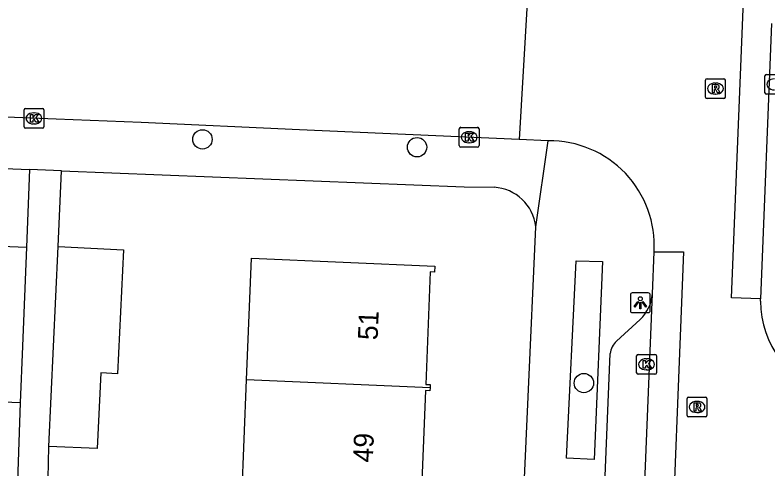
# Model space of a CAD drawing. Extents: x 160732 to 162105, y 387428 to 388479.
# Drawn here: x 161744.46 to 161782.5, y 387917.89 to 387940.83 of the extents above; entities that cross this region are included whole.
import ezdxf

# ---------------------------------------------------------------- set-up
doc = ezdxf.new("R2010")
doc.units = 0
for name, color, linetype in [('IMGEO_Boom', 7, 'Continuous'), ('IMGEO_Kolk', 7, 'Continuous'), ('IMGEO_Lichtpunt', 7, 'Continuous'), ('IMGEO_Pand', 7, 'Continuous'), ('IMGEO_Pand_nummerreeks', 7, 'Continuous'), ('IMGEO_Rijbaan_lokaal_gesloten', 7, 'Continuous'), ('IMGEO_Rijbaan_lokaal_open', 7, 'Continuous'), ('IMGEO_Rioolput', 7, 'Continuous'), ('IMGEO_Voetpad_open', 7, 'Continuous')]:
    doc.layers.add(name, color=color, linetype=linetype)

msp = doc.modelspace()

# ---------------------------------------------------------------- linework, layer by layer
at = {"layer": 'IMGEO_Boom'}
for centre in [(161753.932, 387934.548), (161764.775, 387934.151), (161773.204, 387922.228)]:
    msp.add_circle(centre, 0.489, dxfattribs=at)
at = {"layer": 'IMGEO_Kolk'}
for p, q in [((161782.35, 387936.899), (161782.35, 387937.751)), ((161782.425, 387937.825), (161783.277, 387937.825)), ((161783.277, 387936.825), (161782.425, 387936.825)), ((161744.917, 387935.183), (161744.917, 387936.035)), ((161744.992, 387936.109), (161745.844, 387936.109)), ((161745.405, 387935.889), (161745.43, 387935.889)), ((161745.918, 387936.035), (161745.918, 387935.183)), ((161745.844, 387935.109), (161744.992, 387935.109)), ((161745.428, 387935.329), (161745.403, 387935.329)), ((161766.905, 387934.229), (161766.905, 387935.081)), ((161766.98, 387935.155), (161767.832, 387935.155)), ((161767.906, 387935.081), (161767.906, 387934.229)), ((161767.393, 387934.935), (161767.418, 387934.935)), ((161767.416, 387934.375), (161767.391, 387934.375)), ((161767.832, 387934.155), (161766.98, 387934.155)), ((161775.945, 387923.676), (161776.797, 387923.676)), ((161775.87, 387922.75), (161775.87, 387923.602)), ((161776.358, 387923.456), (161776.383, 387923.456)), ((161776.871, 387923.602), (161776.871, 387922.75)), ((161776.381, 387922.896), (161776.356, 387922.896)), ((161776.797, 387922.676), (161775.945, 387922.676))]:
    msp.add_line(p, q, dxfattribs=at)
for points in [[(161782.35, 387936.899), (161782.35, 387937.751)], [(161782.425, 387937.825), (161783.277, 387937.825)], [(161783.277, 387936.825), (161782.425, 387936.825)], [(161744.917, 387935.183), (161744.917, 387936.035)], [(161744.992, 387936.109), (161745.844, 387936.109)], [(161745.238, 387935.809), (161745.361, 387935.809), (161745.361, 387935.658), (161745.491, 387935.809), (161745.655, 387935.809), (161745.509, 387935.658), (161745.662, 387935.409), (161745.51, 387935.409), (161745.425, 387935.573), (161745.361, 387935.506), (161745.361, 387935.409), (161745.238, 387935.409), (161745.238, 387935.809)], [(161745.918, 387936.035), (161745.918, 387935.183)], [(161745.844, 387935.109), (161744.992, 387935.109)], [(161766.905, 387934.229), (161766.905, 387935.081)], [(161766.98, 387935.155), (161767.832, 387935.155)], [(161767.906, 387935.081), (161767.906, 387934.229)], [(161767.226, 387934.855), (161767.349, 387934.855), (161767.349, 387934.704), (161767.479, 387934.855), (161767.643, 387934.855), (161767.497, 387934.704), (161767.65, 387934.455), (161767.498, 387934.455), (161767.413, 387934.619), (161767.349, 387934.552), (161767.349, 387934.455), (161767.226, 387934.455), (161767.226, 387934.855)], [(161767.832, 387934.155), (161766.98, 387934.155)], [(161775.945, 387923.676), (161776.797, 387923.676)], [(161775.87, 387922.75), (161775.87, 387923.602)], [(161776.191, 387923.376), (161776.314, 387923.376), (161776.314, 387923.225), (161776.444, 387923.376), (161776.608, 387923.376), (161776.462, 387923.225), (161776.615, 387922.976), (161776.463, 387922.976), (161776.378, 387923.14), (161776.314, 387923.073), (161776.314, 387922.976), (161776.191, 387922.976), (161776.191, 387923.376)], [(161776.871, 387923.602), (161776.871, 387922.75)], [(161776.797, 387922.676), (161775.945, 387922.676)]]:
    msp.add_lwpolyline(points, dxfattribs=at)
for centre, start, end in [((161782.427, 387937.749), 91.552, 178.448), ((161782.427, 387937.749), 91.552, 178.448), ((161782.427, 387936.901), 181.552, 268.448), ((161782.427, 387936.901), 181.552, 268.448), ((161744.994, 387936.033), 91.552, 178.448), ((161744.994, 387936.033), 91.552, 178.448), ((161745.842, 387936.033), 1.552, 88.448), ((161745.842, 387936.033), 1.552, 88.448), ((161744.994, 387935.185), 181.552, 268.448), ((161744.994, 387935.185), 181.552, 268.448), ((161745.842, 387935.185), 271.552, 358.448), ((161745.842, 387935.185), 271.552, 358.448), ((161766.982, 387935.079), 91.552, 178.448), ((161766.982, 387935.079), 91.552, 178.448), ((161767.83, 387935.079), 1.552, 88.448), ((161767.83, 387935.079), 1.552, 88.448), ((161766.982, 387934.231), 181.552, 268.448), ((161766.982, 387934.231), 181.552, 268.448), ((161767.83, 387934.231), 271.552, 358.448), ((161767.83, 387934.231), 271.552, 358.448), ((161775.947, 387923.6), 91.552, 178.448), ((161775.947, 387923.6), 91.552, 178.448), ((161776.795, 387923.6), 1.552, 88.448), ((161776.795, 387923.6), 1.552, 88.448), ((161775.947, 387922.752), 181.552, 268.448), ((161775.947, 387922.752), 181.552, 268.448), ((161776.795, 387922.752), 271.552, 358.448), ((161776.795, 387922.752), 271.552, 358.448)]:
    msp.add_arc(centre, 0.0765, start, end, dxfattribs=at)
for centre, major_axis, ratio, start_param, end_param in [((161782.837, 387937.325), (-0.387, 0.002), 0.722429, 4.712389, 7.853982), ((161745.404, 387935.609), (-0.387, 0.002), 0.722429, 4.712389, 7.853982), ((161745.429, 387935.609), (-0.39, 0.002), 0.717154, 1.570796, 4.712389), ((161767.392, 387934.655), (-0.387, 0.002), 0.722429, 4.712389, 7.853982), ((161767.417, 387934.655), (-0.39, 0.002), 0.717154, 1.570796, 4.712389), ((161776.357, 387923.176), (-0.387, 0.002), 0.722429, 4.712389, 7.853982), ((161776.382, 387923.176), (-0.39, 0.002), 0.717154, 1.570796, 4.712389)]:
    msp.add_ellipse(centre, major_axis=major_axis, ratio=ratio, start_param=start_param, end_param=end_param, dxfattribs=at)
at = {"layer": 'IMGEO_Lichtpunt'}
for p, q in [((161775.557, 387926.692), (161775.557, 387925.885)), ((161775.557, 387926.692), (161775.557, 387925.885)), ((161776.459, 387926.787), (161775.651, 387926.787)), ((161776.459, 387926.787), (161775.651, 387926.787)), ((161776.553, 387925.885), (161776.553, 387926.692)), ((161776.553, 387925.885), (161776.553, 387926.692)), ((161775.651, 387925.791), (161776.459, 387925.791)), ((161775.651, 387925.791), (161776.459, 387925.791))]:
    msp.add_line(p, q, dxfattribs=at)
for points in [[(161775.931, 387926.356), (161775.97, 387926.328), (161775.782, 387926.066), (161775.744, 387926.093), (161775.931, 387926.356)], [(161776.033, 387926.308), (161776.08, 387926.308), (161776.08, 387925.986), (161776.033, 387925.986), (161776.033, 387926.308)], [(161776.143, 387926.328), (161776.181, 387926.355), (161776.368, 387926.093), (161776.329, 387926.065), (161776.143, 387926.328)]]:
    msp.add_lwpolyline(points, dxfattribs=at)
msp.add_circle((161776.056, 387926.49), 0.0994, dxfattribs=at)
for centre, start, end in [((161775.651, 387926.692), 90, 180), ((161775.651, 387926.692), 90, 180), ((161776.459, 387926.692), 0, 90), ((161776.459, 387926.692), 0, 90), ((161775.651, 387925.885), 180, 270), ((161775.651, 387925.885), 180, 270), ((161776.459, 387925.885), 270, 0), ((161776.459, 387925.885), 270, 360)]:
    msp.add_arc(centre, 0.0946, start, end, dxfattribs=at)
at = {"layer": 'IMGEO_Pand'}
for points in [[(161738.715, 387929.344), (161745.04, 387929.092)], [(161745.04, 387929.092), (161744.84, 387924.096), (161744.726, 387921.231)], [(161746.648, 387929.129), (161749.948, 387928.971), (161749.647, 387922.698), (161748.796, 387922.739), (161748.613, 387918.913), (161746.164, 387919.03)], [(161746.164, 387919.03), (161746.648, 387929.129)], [(161756.156, 387922.385), (161756.404, 387928.534), (161765.669, 387928.145), (161765.657, 387927.836), (161765.438, 387927.845), (161765.218, 387922.157), (161765.437, 387922.148), (161765.431, 387921.994)], [(161755.915, 387916.387), (161756.156, 387922.385)], [(161765.431, 387921.994), (161756.156, 387922.385)], [(161765.431, 387921.994), (161765.424, 387921.839), (161765.205, 387921.848), (161764.971, 387916.004)], [(161744.726, 387921.231), (161738.401, 387921.483)]]:
    msp.add_lwpolyline(points, dxfattribs=at)
at = {"layer": 'IMGEO_Rijbaan_lokaal_gesloten'}
for points in [[(161782.134, 387926.487), (161780.669, 387926.538), (161782.239, 387965.763), (161783.394, 387993.619), (161784.876, 387993.59)], [(161770.346, 387941.451), (161769.932, 387934.544)], [(161782.682, 387940.407), (161782.134, 387926.487)], [(161771.407, 387934.48), (161769.932, 387934.544)], [(161776.671, 387926.742), (161776.753, 387928.862)], [(161776.753, 387928.862), (161778.235, 387928.863), (161777.512, 387910.525)], [(161776.015, 387910.574), (161776.671, 387926.742)], [(161782.129, 387926.362), (161782.134, 387926.487)]]:
    msp.add_lwpolyline(points, dxfattribs=at)
for centre, radius, start, end in [((161771.456, 387929.174), 5.306, 356.6253, 90.5324), ((161786.863, 387926.341), 4.734, 179.743, 256.1991)]:
    msp.add_arc(centre, radius, start, end, dxfattribs=at)
at = {"layer": 'IMGEO_Rijbaan_lokaal_open'}
msp.add_lwpolyline([(161769.932, 387934.544), (161758.84, 387935.03), (161750.827, 387935.395), (161746.548, 387935.565), (161735.567, 387936.001)], dxfattribs=at)
at = {"layer": 'IMGEO_Rioolput'}
for p, q in [((161779.35, 387936.687), (161779.35, 387937.539)), ((161779.425, 387937.613), (161780.277, 387937.613)), ((161779.838, 387937.393), (161779.863, 387937.393)), ((161780.351, 387937.539), (161780.351, 387936.687)), ((161780.277, 387936.613), (161779.425, 387936.613)), ((161779.861, 387936.833), (161779.836, 387936.833)), ((161778.42, 387920.593), (161778.42, 387921.445)), ((161778.495, 387921.519), (161779.347, 387921.519)), ((161779.421, 387921.445), (161779.421, 387920.593)), ((161778.908, 387921.299), (161778.933, 387921.299)), ((161778.931, 387920.739), (161778.906, 387920.739)), ((161779.347, 387920.519), (161778.495, 387920.519))]:
    msp.add_line(p, q, dxfattribs=at)
for points in [[(161779.35, 387936.687), (161779.35, 387937.539)], [(161779.425, 387937.613), (161780.277, 387937.613)], [(161780.351, 387937.539), (161780.351, 387936.687)], [(161779.939, 387937.311), (161779.687, 387937.313), (161779.687, 387936.913)], [(161779.687, 387936.913), (161779.811, 387936.913), (161779.811, 387937.075), (161779.822, 387937.075)], [(161779.865, 387937.232), (161779.811, 387937.232), (161779.811, 387937.151)], [(161779.811, 387937.151), (161779.863, 387937.151)], [(161779.869, 387937.046), (161779.94, 387936.913), (161780.08, 387936.913), (161780.015, 387937.039)], [(161780.277, 387936.613), (161779.425, 387936.613)], [(161778.42, 387920.593), (161778.42, 387921.445)], [(161778.495, 387921.519), (161779.347, 387921.519)], [(161779.421, 387921.445), (161779.421, 387920.593)], [(161779.009, 387921.217), (161778.757, 387921.219), (161778.757, 387920.819)], [(161778.757, 387920.819), (161778.881, 387920.819), (161778.881, 387920.981), (161778.892, 387920.981)], [(161778.935, 387921.138), (161778.881, 387921.138), (161778.881, 387921.057)], [(161778.881, 387921.057), (161778.933, 387921.057)], [(161778.939, 387920.952), (161779.01, 387920.819), (161779.15, 387920.819), (161779.085, 387920.945)], [(161779.347, 387920.519), (161778.495, 387920.519)]]:
    msp.add_lwpolyline(points, dxfattribs=at)
for centre, radius, start, end in [((161779.427, 387937.537), 0.0765, 91.552, 178.448), ((161779.427, 387937.537), 0.0765, 91.552, 178.448), ((161780.275, 387937.537), 0.0765, 1.552, 88.448), ((161780.275, 387937.537), 0.0765, 1.552, 88.448), ((161779.821, 387937.022), 0.0533, 26.0293, 88.6989), ((161779.847, 387937.34), 0.19, 274.7715, 282.9687), ((161779.871, 387937.136), 0.0964, 77.0061, 93.1865), ((161779.885, 387937.193), 0.0378, 276.6634, 79.6772), ((161779.938, 387937.201), 0.109, 350.3612, 89.416), ((161779.936, 387937.201), 0.112, 277.5842, 350.9817), ((161779.92, 387936.986), 0.108, 29.5134, 73.7905), ((161779.427, 387936.689), 0.0765, 181.552, 268.448), ((161779.427, 387936.689), 0.0765, 181.552, 268.448), ((161780.275, 387936.689), 0.0765, 271.552, 358.448), ((161780.275, 387936.689), 0.0765, 271.552, 358.448), ((161778.497, 387921.443), 0.0765, 91.552, 178.448), ((161778.497, 387921.443), 0.0765, 91.552, 178.448), ((161779.345, 387921.443), 0.0765, 1.552, 88.448), ((161779.345, 387921.443), 0.0765, 1.552, 88.448), ((161778.891, 387920.928), 0.0533, 26.0293, 88.6989), ((161778.917, 387921.246), 0.19, 274.7715, 282.9687), ((161778.941, 387921.042), 0.0964, 77.0061, 93.1865), ((161778.955, 387921.099), 0.0378, 276.6634, 79.6772), ((161779.008, 387921.107), 0.109, 350.3612, 89.416), ((161779.006, 387921.107), 0.112, 277.5842, 350.9817), ((161778.99, 387920.892), 0.108, 29.5134, 73.7905), ((161778.497, 387920.595), 0.0765, 181.552, 268.448), ((161778.497, 387920.595), 0.0765, 181.552, 268.448), ((161779.345, 387920.595), 0.0765, 271.552, 358.448), ((161779.345, 387920.595), 0.0765, 271.552, 358.448)]:
    msp.add_arc(centre, radius, start, end, dxfattribs=at)
for centre, major_axis, ratio, start_param, end_param in [((161779.837, 387937.113), (-0.387, 0.002), 0.722429, 4.712389, 7.853982), ((161779.862, 387937.113), (-0.39, 0.002), 0.717154, 1.570796, 4.712389), ((161778.907, 387921.019), (-0.387, 0.002), 0.722429, 4.712389, 7.853982), ((161778.932, 387921.019), (-0.39, 0.002), 0.717154, 1.570796, 4.712389)]:
    msp.add_ellipse(centre, major_axis=major_axis, ratio=ratio, start_param=start_param, end_param=end_param, dxfattribs=at)
at = {"layer": 'IMGEO_Voetpad_open'}
for points in [[(161709.473, 387934.459), (161745.198, 387933.027)], [(161770.777, 387930.132), (161771.407, 387934.48)], [(161745.198, 387933.027), (161745.04, 387929.092)], [(161746.802, 387932.963), (161745.198, 387933.027)], [(161746.648, 387929.129), (161746.802, 387932.963)], [(161746.802, 387932.963), (161767.151, 387932.147), (161768.665, 387932.127)], [(161768.687, 387881.34), (161769.618, 387904.338), (161770.777, 387930.132)], [(161772.813, 387928.413), (161774.152, 387928.371), (161773.72, 387918.361), (161772.318, 387918.431), (161772.813, 387928.413)], [(161774.845, 387924.344), (161776.052, 387925.435)], [(161773.184, 387890.704), (161774.535, 387923.716)], [(161744.726, 387921.231), (161744.303, 387908.812), (161743.985, 387908.823)], [(161746.115, 387916.604), (161746.164, 387919.03)]]:
    msp.add_lwpolyline(points, dxfattribs=at)
for centre, radius, start, end in [((161768.524, 387929.862), 2.269, 6.8243, 86.4393), ((161774.535, 387926.953), 2.146, 314.9686, 354.3466), ((161775.527, 387923.617), 0.997, 133.1693, 174.286)]:
    msp.add_arc(centre, radius, start, end, dxfattribs=at)

# ---------------------------------------------------------------- texts
at = {"layer": 'IMGEO_Pand_nummerreeks'}
for s, rotation, p in [('51', 87.7833, (161762.782, 387924.386)), ('49', 87.7001, (161762.536, 387918.201))]:
    msp.add_text(s, height=1, rotation=rotation, dxfattribs=at).set_placement(p)

doc.saveas('drawing.dxf')
